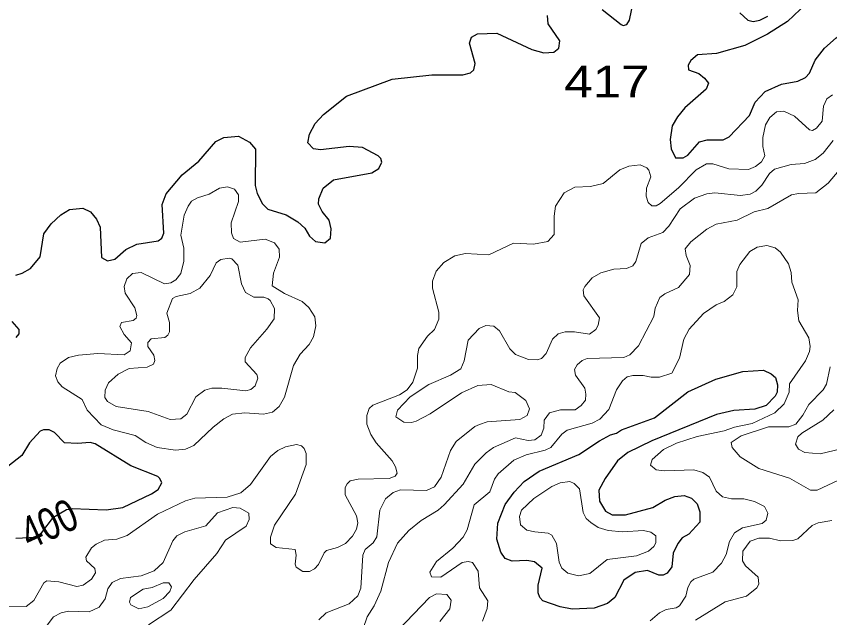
# Model space of a CAD drawing. Extents: x 577 to 602.9, y 7483.8 to 7511.6.
# Drawn here: x 598.63 to 600.675, y 7499.209 to 7500.722 of the extents above; entities that cross this region are included whole.
import ezdxf
from ezdxf.enums import TextEntityAlignment as Align

# ---------------------------------------------------------------- set-up
doc = ezdxf.new("R2010")
doc.units = 0
doc.header["$LTSCALE"] = 0.032
doc.layers.add('1', color=7, linetype='Continuous', lineweight=25)
doc.layers.add('2', color=7, linetype='Continuous', lineweight=13)
doc.layers.add('61', color=7, linetype='Continuous')

msp = doc.modelspace()

# ---------------------------------------------------------------- linework, layer by layer
at = {"layer": '1'}
for points in [[(600.1025, 7500.7393), (600.1502, 7500.7011), (600.1558, 7500.6987), (600.1645, 7500.7011), (600.1717, 7500.7123), (600.1804, 7500.7568)], [(600.6162, 7500.7544), (600.5685, 7500.7091), (600.5184, 7500.6773), (600.4611, 7500.6486), (600.3904, 7500.6288), (600.3426, 7500.6248), (600.3252, 7500.6105), (600.3188, 7500.5993), (600.3196, 7500.5874), (600.3458, 7500.5779), (600.3601, 7500.5667), (600.3697, 7500.554), (600.3641, 7500.5389), (600.3108, 7500.492), (600.2918, 7500.4689), (600.279, 7500.4467), (600.2735, 7500.4117), (600.2759, 7500.3886), (600.287, 7500.3663), (600.3061, 7500.3656), (600.318, 7500.3727), (600.3474, 7500.4061), (600.3665, 7500.4109), (600.4071, 7500.4109), (600.4222, 7500.4188), (600.4731, 7500.4721), (600.4874, 7500.5063)], [(600.4874, 7500.5063), (600.512, 7500.5325), (600.5534, 7500.5516), (600.5947, 7500.5588), (600.6138, 7500.5683), (600.6241, 7500.5787), (600.6385, 7500.6113), (600.6615, 7500.6423), (600.6909, 7500.6677), (600.7045, 7500.6765), (600.7355, 7500.6868), (600.7545, 7500.7051), (600.772, 7500.7576)], [(600.4484, 7500.7305), (600.4691, 7500.7123), (600.4826, 7500.7091), (600.4993, 7500.7123), (600.5192, 7500.7226)], [(599.7741, 7500.6693), (599.7892, 7500.6781), (599.8377, 7500.6796), (599.926, 7500.6383), (599.9562, 7500.6303), (599.9808, 7500.6319), (599.9936, 7500.6415), (599.996, 7500.6606), (599.9673, 7500.7035), (599.9649, 7500.7242)], [(598.629, 7500.0705), (598.6449, 7500.0753), (598.6656, 7500.0872), (598.6903, 7500.1167), (598.699, 7500.1747), (598.7173, 7500.2002), (598.742, 7500.2224), (598.7634, 7500.2359), (598.7968, 7500.2391), (598.8167, 7500.2304), (598.8318, 7500.2113), (598.8406, 7500.1914), (598.8445, 7500.1151), (598.8596, 7500.1063), (598.8779, 7500.1111), (598.905, 7500.135), (598.9328, 7500.1485), (598.9869, 7500.1572), (598.9956, 7500.1636), (599.0012, 7500.1763), (598.9964, 7500.2487), (599.0068, 7500.2757), (599.0465, 7500.3234), (599.0887, 7500.3576), (599.1316, 7500.4069), (599.1515, 7500.4172), (599.1888, 7500.4204), (599.2159, 7500.4053), (599.231, 7500.3878), (599.2302, 7500.2964), (599.235, 7500.2765), (599.2485, 7500.2503), (599.262, 7500.2367), (599.3081, 7500.2224), (599.3375, 7500.2049), (599.355, 7500.189), (599.367, 7500.1684), (599.3821, 7500.1556), (599.4059, 7500.1524), (599.4194, 7500.1636), (599.4218, 7500.1874), (599.4163, 7500.2089), (599.3988, 7500.2312), (599.39, 7500.2495), (599.3908, 7500.263), (599.4012, 7500.29), (599.4274, 7500.3107), (599.5236, 7500.3282), (599.5411, 7500.3393), (599.5491, 7500.3552), (599.5467, 7500.364), (599.5395, 7500.3711), (599.5006, 7500.3918), (599.4664, 7500.3942), (599.3948, 7500.3862), (599.3773, 7500.3886), (599.363, 7500.4037), (599.367, 7500.4252), (599.3813, 7500.4522), (599.402, 7500.4753), (599.46, 7500.5214), (599.5745, 7500.5636), (599.6747, 7500.5747), (599.7526, 7500.5747), (599.7717, 7500.5795), (599.7797, 7500.5874), (599.7836, 7500.6033), (599.7693, 7500.6542), (599.7741, 7500.6693)], [(598.6298, 7499.9139), (598.637, 7499.9226), (598.637, 7499.9338), (598.6195, 7499.9537)], [(598.6285, 7499.4084), (598.6788, 7499.4114), (598.694, 7499.423), (598.7231, 7499.4619), (598.756, 7499.4808), (598.7706, 7499.4832), (598.8557, 7499.4797), (598.8978, 7499.4861), (598.9702, 7499.5203), (598.9869, 7499.5314), (598.9956, 7499.5481), (598.9908, 7499.5592), (598.9853, 7499.564), (598.9177, 7499.5911), (598.8278, 7499.6459), (598.8159, 7499.6499), (598.7841, 7499.6467), (598.7507, 7499.6483), (598.7261, 7499.6745), (598.7125, 7499.6817), (598.6982, 7499.6817), (598.6903, 7499.6777), (598.6632, 7499.6483), (598.6442, 7499.6165), (598.6084, 7499.5895)]]:
    msp.add_lwpolyline(points, dxfattribs=at)
msp.add_lwpolyline([(599.944, 7499.577), (600.0437, 7499.6197), (600.0961, 7499.6539), (600.124, 7499.669), (600.1391, 7499.673), (600.151, 7499.6817), (600.2345, 7499.7119), (600.318, 7499.7771), (600.388, 7499.8089), (600.4564, 7499.828), (600.508, 7499.8312), (600.5271, 7499.8224), (600.5383, 7499.8129), (600.5438, 7499.7946), (600.5422, 7499.7763), (600.5375, 7499.766), (600.5152, 7499.7429), (600.4866, 7499.7334), (600.4333, 7499.7302), (600.3904, 7499.7199), (600.2273, 7499.6539), (600.1669, 7499.6245), (600.1415, 7499.6038), (600.1105, 7499.5592), (600.0946, 7499.5298), (600.0961, 7499.502), (600.1113, 7499.4765), (600.1279, 7499.4678), (600.1613, 7499.4678), (600.2297, 7499.4861), (600.2607, 7499.5044), (600.2854, 7499.5139), (600.3092, 7499.5163), (600.3275, 7499.5091), (600.3411, 7499.4956), (600.3482, 7499.475), (600.3482, 7499.4487), (600.3204, 7499.4193), (600.3037, 7499.4098), (600.2926, 7499.3954), (600.2814, 7499.3708), (600.2782, 7499.3366), (600.2663, 7499.3207), (600.256, 7499.3159), (600.2448, 7499.3159), (600.217, 7499.3278), (600.186, 7499.3223), (600.1574, 7499.3032), (600.1343, 7499.2595), (600.116, 7499.2444), (600.0826, 7499.2324), (600.027, 7499.23), (599.9975, 7499.2356), (599.9538, 7499.2507), (599.9459, 7499.2595), (599.9419, 7499.2714), (599.9419, 7499.2905), (599.9522, 7499.3334), (599.9323, 7499.3493), (599.9133, 7499.3525), (599.8767, 7499.3509), (599.8592, 7499.3573), (599.848, 7499.3732), (599.8377, 7499.4066), (599.8401, 7499.4463), (599.8592, 7499.4932), (599.8814, 7499.5243), (599.9069, 7499.5513)], close=True, dxfattribs=at)
at = {"layer": '2'}
for points in [[(600.6814, 7500.5246), (600.6671, 7500.5143), (600.6591, 7500.496), (600.6559, 7500.4578), (600.6416, 7500.4403), (600.6313, 7500.4347), (600.6241, 7500.4363), (600.586, 7500.4705), (600.5597, 7500.4832), (600.5406, 7500.4816), (600.5239, 7500.4673), (600.5136, 7500.449), (600.5065, 7500.4172), (600.5065, 7500.3942), (600.5112, 7500.3711), (600.5033, 7500.356), (600.4882, 7500.3441), (600.4707, 7500.3369), (600.4214, 7500.3385), (600.3808, 7500.3512), (600.3649, 7500.3512), (600.3387, 7500.3361), (600.2949, 7500.2908), (600.2488, 7500.251), (600.2385, 7500.2455), (600.2273, 7500.2455), (600.2186, 7500.2534), (600.213, 7500.2693), (600.2138, 7500.2892), (600.225, 7500.3178), (600.2202, 7500.3345), (600.2146, 7500.3409), (600.1979, 7500.3481), (600.1701, 7500.3449), (600.147, 7500.3353), (600.1049, 7500.3011), (600.0731, 7500.294), (600.0341, 7500.2924), (600.0071, 7500.2781), (599.9856, 7500.2447), (599.9816, 7500.2192), (599.9816, 7500.1731), (599.9657, 7500.1556), (599.93, 7500.1485), (599.8799, 7500.1509), (599.8178, 7500.1222), (599.759, 7500.1254), (599.7327, 7500.119), (599.7049, 7500.1024), (599.685, 7500.0809), (599.6763, 7500.0554), (599.6763, 7500.0379), (599.6922, 7499.9775), (599.6922, 7499.96), (599.6811, 7499.9338), (599.6636, 7499.9171), (599.6421, 7499.8861), (599.6381, 7499.8686), (599.6381, 7499.8368), (599.627, 7499.801), (599.6127, 7499.7819), (599.5928, 7499.7692), (599.526, 7499.7437), (599.5173, 7499.735), (599.5109, 7499.7175), (599.5109, 7499.696), (599.5212, 7499.6698), (599.5347, 7499.6491), (599.5745, 7499.6038), (599.5833, 7499.5887), (599.5872, 7499.5728), (599.5825, 7499.5648), (599.5674, 7499.5592), (599.4894, 7499.5577), (599.4695, 7499.5529), (599.4616, 7499.5457), (599.4568, 7499.5362), (599.4568, 7499.5179), (599.4854, 7499.4654), (599.4886, 7499.4471), (599.4847, 7499.4312), (599.4751, 7499.4137), (599.4576, 7499.3954), (599.4377, 7499.3851), (599.4099, 7499.3779), (599.4035, 7499.3716), (599.3892, 7499.3422), (599.3797, 7499.3318), (599.367, 7499.3247), (599.3503, 7499.3247), (599.3336, 7499.3358), (599.3312, 7499.343), (599.3336, 7499.366), (599.3312, 7499.3803), (599.2835, 7499.3851), (599.2692, 7499.3946), (599.2692, 7499.4113), (599.2787, 7499.4416)], [(599.7558, 7499.8551), (599.7661, 7499.9067), (599.7932, 7499.9362), (599.8099, 7499.9441), (599.8306, 7499.9425), (599.8449, 7499.9306), (599.8703, 7499.8853), (599.8846, 7499.871), (599.9172, 7499.8582), (599.9395, 7499.8574), (599.9498, 7499.8606), (599.9618, 7499.8733), (599.9777, 7499.9099), (599.992, 7499.9226), (600.0095, 7499.9282), (600.0333, 7499.9282), (600.0707, 7499.9218), (600.0866, 7499.9338), (600.093, 7499.9449), (600.0961, 7499.9632), (600.0564, 7500.0189), (600.0548, 7500.034), (600.0588, 7500.0419), (600.0779, 7500.0642), (600.0993, 7500.0769), (600.1319, 7500.0857), (600.1637, 7500.0872), (600.1796, 7500.0944), (600.1876, 7500.1047), (600.2003, 7500.1501), (600.2186, 7500.1644), (600.2552, 7500.1779), (600.2703, 7500.1938), (600.2989, 7500.2375), (600.3347, 7500.2646), (600.3657, 7500.2757), (600.3856, 7500.2781), (600.45, 7500.2709), (600.4746, 7500.2749), (600.489, 7500.2821), (600.5041, 7500.2972), (600.5232, 7500.3266), (600.5359, 7500.3377), (600.578, 7500.3489), (600.6114, 7500.352), (600.6385, 7500.3616), (600.6583, 7500.3775), (600.683, 7500.4093)], [(600.7076, 7500.3457), (600.6711, 7500.3019), (600.64, 7500.2781), (600.5963, 7500.2765), (600.5788, 7500.2725), (600.5192, 7500.2383), (600.485, 7500.2304), (600.442, 7500.2089), (600.3896, 7500.1986), (600.3657, 7500.1866), (600.3259, 7500.1548), (600.3116, 7500.1365), (600.314, 7500.1198), (600.3236, 7500.0952), (600.3221, 7500.0722), (600.2949, 7500.0395), (600.2599, 7500.0236), (600.248, 7500.0141), (600.2361, 7499.9878), (600.2329, 7499.9664), (600.1939, 7499.8924), (600.1725, 7499.8702), (600.1574, 7499.8638), (600.0651, 7499.8606), (600.0524, 7499.8558), (600.0397, 7499.8447), (600.0333, 7499.8336), (600.0357, 7499.8193), (600.0588, 7499.7867), (600.0612, 7499.7708), (600.0604, 7499.7557), (600.05, 7499.7429), (600.0349, 7499.7318), (599.9983, 7499.7318), (599.9705, 7499.7238), (599.957, 7499.7056), (599.9562, 7499.6857), (599.949, 7499.6682), (599.9331, 7499.6563), (599.9164, 7499.6547), (599.8846, 7499.661), (599.8298, 7499.6372), (599.8107, 7499.6237), (599.7828, 7499.595), (599.7534, 7499.5449), (599.7057, 7499.4925), (599.6906, 7499.4789), (599.6477, 7499.4535), (599.6167, 7499.428), (599.588, 7499.3962), (599.5658, 7499.3477), (599.5459, 7499.2754), (599.5292, 7499.2388), (599.5117, 7499.211), (599.4926, 7499.1545)], [(600.4412, 7500.0801), (600.4484, 7500.0976), (600.4739, 7500.1302), (600.4921, 7500.1413), (600.5168, 7500.1453), (600.5375, 7500.1397), (600.551, 7500.1286), (600.5709, 7500.0992), (600.578, 7500.0777), (600.5796, 7500.053), (600.5955, 7500.0085), (600.5939, 7499.9815), (600.5971, 7499.956), (600.6225, 7499.9131), (600.6257, 7499.8908), (600.6241, 7499.8789), (600.6138, 7499.8551), (600.574, 7499.797), (600.5725, 7499.7763), (600.5605, 7499.7469), (600.5367, 7499.7238), (600.4794, 7499.6976), (600.4357, 7499.6881), (600.4094, 7499.6785), (600.3411, 7499.665), (600.2894, 7499.6475), (600.2568, 7499.6316), (600.2281, 7499.607), (600.2242, 7499.5926), (600.2385, 7499.5807), (600.2592, 7499.5783), (600.3331, 7499.5807), (600.3554, 7499.5744), (600.3721, 7499.5624), (600.3896, 7499.5274), (600.4055, 7499.5131), (600.4277, 7499.5076), (600.4587, 7499.5076), (600.4858, 7499.5012), (600.5104, 7499.4885), (600.5192, 7499.4718), (600.5152, 7499.4543), (600.5049, 7499.4455), (600.4556, 7499.4344), (600.4357, 7499.4225), (600.423, 7499.4002), (600.4142, 7499.3676), (600.4023, 7499.3461), (600.3808, 7499.3231), (600.3331, 7499.3056), (600.3252, 7499.2992), (600.318, 7499.2849), (600.3132, 7499.2626), (600.2973, 7499.2388), (600.2886, 7499.2332), (600.2639, 7499.2292), (600.2464, 7499.2213), (600.2234, 7499.2006)], [(599.8019, 7499.1998), (599.8139, 7499.2316), (599.8154, 7499.2515), (599.794, 7499.2841), (599.7908, 7499.3255), (599.7765, 7499.3477), (599.7661, 7499.3501), (599.751, 7499.3477), (599.697, 7499.3104), (599.6739, 7499.3119), (599.6691, 7499.3231), (599.6866, 7499.3501), (599.7272, 7499.3835), (599.7534, 7499.4113), (599.763, 7499.4296), (599.7805, 7499.4925), (599.8202, 7499.5258), (599.8321, 7499.5577), (599.8409, 7499.5704), (599.8806, 7499.6054), (599.9117, 7499.6189), (599.9594, 7499.63), (599.9737, 7499.6372), (600.0015, 7499.6706), (600.015, 7499.6809), (600.0779, 7499.6984), (600.0969, 7499.7079), (600.1192, 7499.7326), (600.1383, 7499.7819), (600.1542, 7499.805), (600.1653, 7499.8145), (600.1796, 7499.8185), (600.2059, 7499.8185), (600.2258, 7499.8137), (600.2464, 7499.8137), (600.2774, 7499.824), (600.2973, 7499.8614), (600.3077, 7499.9099), (600.3212, 7499.9346), (600.3578, 7499.9743), (600.3896, 7499.9958), (600.4094, 7500.0045), (600.4309, 7500.0212), (600.4412, 7500.0411), (600.4412, 7500.0801)], [(599.3908, 7499.203), (599.4091, 7499.2213), (599.4664, 7499.2436), (599.4886, 7499.2634), (599.4958, 7499.2833), (599.5014, 7499.366), (599.5069, 7499.3803), (599.5268, 7499.397), (599.5363, 7499.4121), (599.5435, 7499.4789), (599.5578, 7499.5076), (599.5769, 7499.5235), (599.596, 7499.5306), (599.6612, 7499.529), (599.6811, 7499.5378), (599.6978, 7499.5624), (599.7216, 7499.6292), (599.7359, 7499.6523), (599.7828, 7499.6897), (599.794, 7499.6952), (599.8139, 7499.7016), (599.8958, 7499.7071), (599.914, 7499.7175), (599.9204, 7499.7342), (599.9109, 7499.7549), (599.8838, 7499.7755), (599.8679, 7499.7771), (599.8234, 7499.7954), (599.79, 7499.793), (599.7487, 7499.7747), (599.6707, 7499.7215), (599.6349, 7499.7032), (599.623, 7499.7), (599.6039, 7499.7008), (599.584, 7499.7143), (599.588, 7499.731), (599.6198, 7499.7644), (599.6667, 7499.7954), (599.7216, 7499.8193), (599.7471, 7499.8352), (599.7558, 7499.8551)], [(600.5892, 7499.696), (600.6074, 7499.7183), (600.6218, 7499.7453), (600.6583, 7499.7819), (600.6663, 7499.7962), (600.6758, 7499.8399)], [(600.6854, 7499.7318), (600.6575, 7499.7056), (600.6043, 7499.673), (600.5947, 7499.6634), (600.5884, 7499.6451), (600.5963, 7499.6324), (600.6122, 7499.6245), (600.6504, 7499.6213), (600.7037, 7499.634)], [(600.6965, 7499.5545), (600.6432, 7499.5298), (600.6265, 7499.5298), (600.5732, 7499.56), (600.4969, 7499.5839), (600.4492, 7499.6133), (600.4293, 7499.6372), (600.4269, 7499.6499), (600.4524, 7499.6666), (600.5208, 7499.6889), (600.5717, 7499.6889), (600.5892, 7499.696)], [(599.2787, 7499.4416), (599.332, 7499.5195), (599.3582, 7499.5942), (599.3582, 7499.6221), (599.3534, 7499.6348), (599.3471, 7499.6411), (599.3344, 7499.6443), (599.3065, 7499.6388), (599.2874, 7499.6292), (599.2692, 7499.6141), (599.2183, 7499.5441), (599.1944, 7499.5227), (599.1602, 7499.5123), (599.0791, 7499.5091), (599.0553, 7499.5028), (598.9845, 7499.4694), (598.9089, 7499.4153), (598.8827, 7499.4066), (598.8517, 7499.4042), (598.831, 7499.3938), (598.8191, 7499.3843), (598.8048, 7499.3612), (598.8064, 7499.3517), (598.827, 7499.3326), (598.8286, 7499.3215), (598.8191, 7499.3056), (598.7984, 7499.2905), (598.7817, 7499.2873), (598.7372, 7499.2992), (598.707, 7499.3016), (598.699, 7499.296), (598.6736, 7499.2523), (598.6545, 7499.2372), (598.6108, 7499.238)], [(598.7078, 7499.1903), (598.7237, 7499.211), (598.7428, 7499.2205), (598.761, 7499.2253), (598.8135, 7499.2237), (598.8382, 7499.2348), (598.8533, 7499.2563), (598.8604, 7499.2817), (598.8708, 7499.2976), (598.8922, 7499.3072), (598.9439, 7499.3143), (598.9765, 7499.3263), (598.9988, 7499.3477), (599.0234, 7499.4018), (599.0338, 7499.4145), (599.0537, 7499.4249), (599.1061, 7499.44), (599.1356, 7499.4726), (599.1745, 7499.4861), (599.1928, 7499.4845), (599.2143, 7499.4718), (599.2151, 7499.4559), (599.2079, 7499.4392), (599.1562, 7499.4034), (599.134, 7499.37), (599.0767, 7499.3048), (599.0187, 7499.2277), (598.9622, 7499.1911)], [(600.3371, 7499.2022), (600.4118, 7499.2483), (600.4651, 7499.2626), (600.4913, 7499.2841), (600.4969, 7499.2929), (600.4945, 7499.3104), (600.4627, 7499.339), (600.4556, 7499.3517), (600.4564, 7499.3764), (600.4746, 7499.401), (600.4969, 7499.409), (600.5232, 7499.409), (600.551, 7499.4018), (600.582, 7499.4026), (600.5947, 7499.4074), (600.6305, 7499.4408), (600.6456, 7499.4471), (600.6798, 7499.4535)], [(599.5888, 7499.1768), (599.6683, 7499.2595), (599.6866, 7499.269), (599.7121, 7499.2674), (599.7232, 7499.2531), (599.72, 7499.2308), (599.6946, 7499.199)]]:
    msp.add_lwpolyline(points, dxfattribs=at)
for points in [[(599.3041, 7499.7636), (599.2906, 7499.7398), (599.2739, 7499.7262), (599.2517, 7499.7207), (599.2048, 7499.7246), (599.1737, 7499.7207), (599.1515, 7499.7087), (599.1252, 7499.6881), (599.0759, 7499.6419), (599.0553, 7499.6324), (599.0298, 7499.63), (598.9837, 7499.6372), (598.9559, 7499.6499), (598.9288, 7499.6674), (598.8732, 7499.6817), (598.8429, 7499.6944), (598.808, 7499.731), (598.7952, 7499.758), (598.7451, 7499.7898), (598.734, 7499.8026), (598.7284, 7499.8177), (598.7324, 7499.836), (598.7404, 7499.8495), (598.761, 7499.8638), (598.7865, 7499.8694), (598.835, 7499.8733), (598.901, 7499.8702), (598.9161, 7499.8805), (598.9193, 7499.9004), (598.901, 7499.9211), (598.8899, 7499.9417), (598.8946, 7499.9513), (598.9233, 7499.9568), (598.9312, 7499.9624), (598.9328, 7499.9688), (598.928, 7499.9886), (598.9034, 7500.0252), (598.901, 7500.0419), (598.9074, 7500.0618), (598.9217, 7500.0745), (598.9439, 7500.0777), (599.0028, 7500.0491), (599.0187, 7500.0515), (599.0306, 7500.0586), (599.0433, 7500.0745), (599.0513, 7500.1055), (599.0513, 7500.1389), (599.0433, 7500.1715), (599.0521, 7500.2216), (599.0616, 7500.2447), (599.0704, 7500.2566), (599.0855, 7500.2654), (599.1149, 7500.2749), (599.1411, 7500.29), (599.161, 7500.2932), (599.1785, 7500.2868), (599.1881, 7500.2725), (599.1881, 7500.2558), (599.1698, 7500.2025), (599.1706, 7500.1771), (599.1761, 7500.1628), (599.1928, 7500.154), (599.2556, 7500.1612), (599.2787, 7500.1517), (599.2906, 7500.1357), (599.2914, 7500.1159), (599.2763, 7500.0753), (599.2731, 7500.0435), (599.3041, 7500.0244), (599.3487, 7500.0045), (599.3654, 7499.9894), (599.3805, 7499.9656), (599.3829, 7499.9433), (599.3773, 7499.9155), (599.3662, 7499.8964), (599.3431, 7499.8717), (599.3264, 7499.8431)], [(599.2183, 7499.8877), (599.2055, 7499.8638), (599.2055, 7499.8527), (599.2342, 7499.8209), (599.2374, 7499.8113), (599.2302, 7499.7922), (599.2191, 7499.7827), (599.2071, 7499.7795), (599.1467, 7499.7867), (599.1213, 7499.7867), (599.1038, 7499.7811), (599.0815, 7499.7644), (599.0584, 7499.7207), (599.0433, 7499.7095), (599.0171, 7499.7071), (598.9614, 7499.7278), (598.8811, 7499.7398), (598.8588, 7499.7525), (598.8525, 7499.7628), (598.8533, 7499.7811), (598.862, 7499.7994), (598.8859, 7499.8217), (598.9137, 7499.836), (598.959, 7499.8391), (598.9749, 7499.8463), (598.9781, 7499.8558), (598.9757, 7499.8694), (598.9606, 7499.8908), (598.9606, 7499.9012), (598.9686, 7499.9107), (599.0036, 7499.9139), (599.0107, 7499.9195), (599.0147, 7499.9282), (599.0147, 7499.9513), (599.0083, 7499.9751), (599.0227, 7500.0117), (599.0322, 7500.0173), (599.0672, 7500.0244), (599.091, 7500.0379), (599.1173, 7500.0697), (599.1324, 7500.1016), (599.1443, 7500.1103), (599.165, 7500.1135), (599.1721, 7500.1119), (599.1865, 7500.096), (599.196, 7500.0491), (599.2063, 7500.0268), (599.227, 7500.0149), (599.2525, 7500.0149), (599.2628, 7500.0109), (599.2684, 7500.0069), (599.2787, 7499.9871), (599.2779, 7499.9608), (599.2596, 7499.9346)], [(599.9331, 7499.4249), (599.9673, 7499.4217), (599.9761, 7499.4161), (599.988, 7499.3954), (599.9944, 7499.3485), (600.0015, 7499.3334), (600.0166, 7499.3207), (600.0429, 7499.3143), (600.0715, 7499.3199), (600.1152, 7499.3549), (600.1892, 7499.3644), (600.2194, 7499.3764), (600.2329, 7499.3875), (600.2377, 7499.397), (600.2377, 7499.4145), (600.225, 7499.4241), (600.2067, 7499.428), (600.1534, 7499.4249), (600.1176, 7499.428), (600.0922, 7499.436), (600.0739, 7499.4479), (600.0627, 7499.4583), (600.0548, 7499.4734), (600.0453, 7499.533), (600.0325, 7499.5465), (600.0214, 7499.5513), (599.9967, 7499.5481), (599.9761, 7499.5386), (599.9307, 7499.5084), (599.8997, 7499.4789), (599.895, 7499.463), (599.8973, 7499.4424), (599.9133, 7499.4288)], [(598.9177, 7499.2412), (598.9145, 7499.2475), (598.9169, 7499.2595), (598.9487, 7499.2801), (598.9718, 7499.2849), (598.9988, 7499.296), (599.0131, 7499.296), (599.0203, 7499.2865), (599.0155, 7499.2746), (598.9988, 7499.2571), (598.9606, 7499.2356), (598.9376, 7499.2308)]]:
    msp.add_lwpolyline(points, close=True, dxfattribs=at)

# ---------------------------------------------------------------- texts
at = {"layer": '61', "width": 1.2}
msp.add_text('417', height=0.08, dxfattribs=at).set_placement((600.1145, 7500.5179), align=Align.CENTER)
at = {"layer": '61', "width": 0.8}
msp.add_text('400', height=0.08, rotation=24.443, dxfattribs=at).set_placement((598.7284, 7499.409), align=Align.CENTER)

doc.saveas('drawing.dxf')
